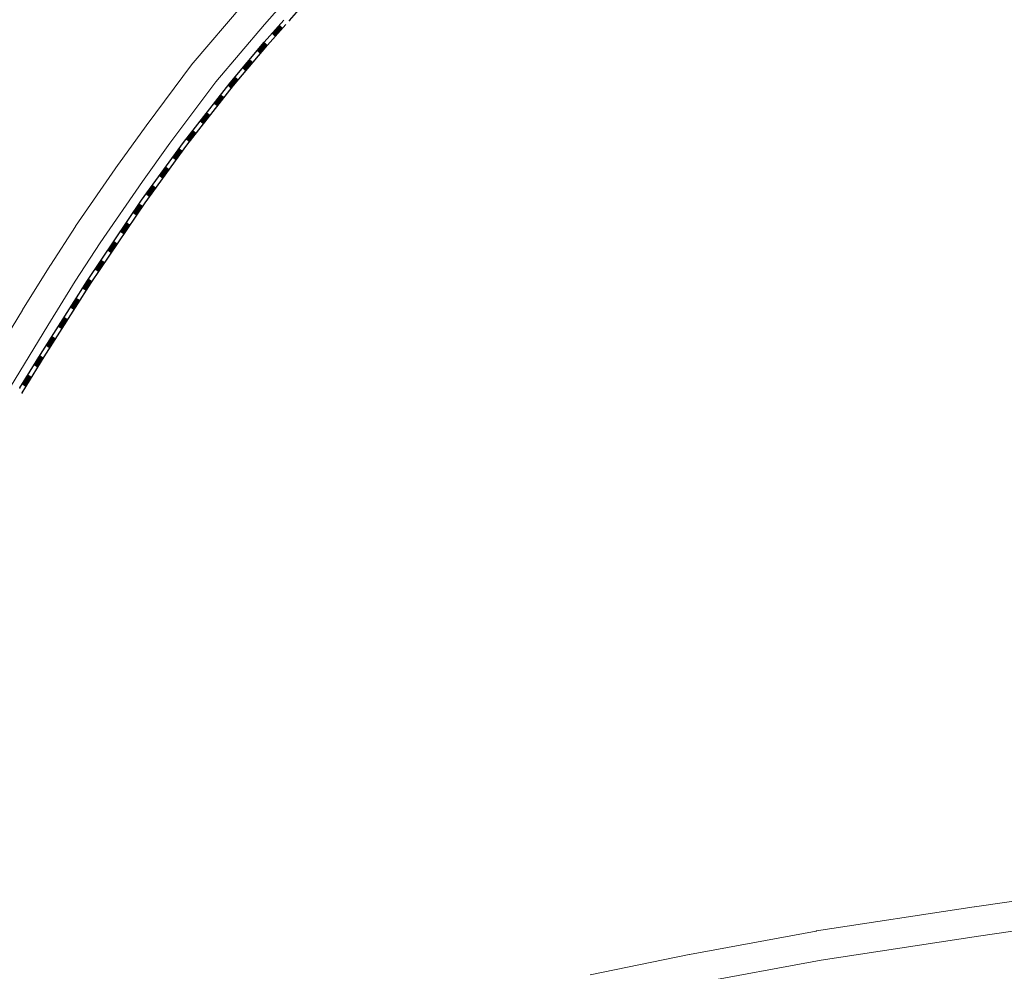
# Model space of a CAD drawing. Header units: metres. Extents: x 123819 to 142731, y 393440 to 405763.
# Tile 329 of 346: x 138387 to 138821, y 401419 to 401839. Entities that reach past the tile are written whole.
import ezdxf

# ---------------------------------------------------------------- set-up
doc = ezdxf.new("R2010")
doc.units = ezdxf.units.M
doc.header["$MEASUREMENT"] = 0
doc.layers.add('gs-knt-spoorlijn', color=7, linetype='Continuous', lineweight=30)
doc.layers.add('gs-knt-wegen algemeen', color=7, linetype='Continuous', lineweight=0)

msp = doc.modelspace()

# ---------------------------------------------------------------- linework, layer by layer
at = {"layer": 'gs-knt-spoorlijn', "color": 7, "linetype": 'Continuous'}
for p, q in [((138497.84, 401832.51), (138501.16, 401836.25)), ((138497.99, 401832.38), (138501.31, 401836.12)), ((138498.14, 401832.25), (138501.46, 401835.98)), ((138498.29, 401832.11), (138501.61, 401835.85)), ((138498.44, 401831.98), (138501.76, 401835.72)), ((138498.58, 401831.85), (138501.91, 401835.58)), ((138498.73, 401831.72), (138502.06, 401835.45)), ((138498.88, 401831.58), (138502.21, 401835.32)), ((138499.03, 401831.45), (138502.36, 401835.19)), ((138491.28, 401824.93), (138494.5, 401828.76)), ((138491.44, 401824.8), (138494.65, 401828.63)), ((138491.59, 401824.67), (138494.8, 401828.5)), ((138491.74, 401824.54), (138494.96, 401828.38)), ((138491.9, 401824.42), (138495.11, 401828.25)), ((138492.05, 401824.29), (138495.26, 401828.12)), ((138492.2, 401824.16), (138495.42, 401827.99)), ((138492.36, 401824.03), (138495.57, 401827.86)), ((138492.51, 401823.9), (138495.72, 401827.73)), ((138484.86, 401817.27), (138488.07, 401821.1)), ((138485.01, 401817.14), (138488.22, 401820.97)), ((138485.16, 401817.01), (138488.38, 401820.84)), ((138485.32, 401816.88), (138488.53, 401820.71)), ((138485.47, 401816.75), (138488.68, 401820.59)), ((138485.62, 401816.63), (138488.84, 401820.46)), ((138485.78, 401816.5), (138488.99, 401820.33)), ((138485.93, 401816.37), (138489.14, 401820.2)), ((138486.08, 401816.24), (138489.3, 401820.07)), ((138478.43, 401809.61), (138481.64, 401813.44)), ((138478.58, 401809.48), (138481.8, 401813.31)), ((138478.74, 401809.35), (138481.95, 401813.18)), ((138478.89, 401809.22), (138482.1, 401813.05)), ((138479.04, 401809.09), (138482.26, 401812.92)), ((138479.2, 401808.97), (138482.41, 401812.8)), ((138479.35, 401808.84), (138482.56, 401812.67)), ((138479.5, 401808.71), (138482.72, 401812.54)), ((138479.66, 401808.58), (138482.87, 401812.41)), ((138472.31, 401801.66), (138475.38, 401805.61)), ((138472.47, 401801.54), (138475.54, 401805.48)), ((138472.62, 401801.42), (138475.7, 401805.36)), ((138472.78, 401801.3), (138475.86, 401805.24)), ((138472.94, 401801.17), (138476.01, 401805.12)), ((138473.1, 401801.05), (138476.17, 401804.99)), ((138473.25, 401800.93), (138476.33, 401804.87)), ((138473.41, 401800.8), (138476.49, 401804.75)), ((138473.57, 401800.68), (138476.64, 401804.62)), ((138466.16, 401793.78), (138469.23, 401797.72)), ((138466.32, 401793.66), (138469.39, 401797.6)), ((138466.47, 401793.53), (138469.55, 401797.48)), ((138466.63, 401793.41), (138469.71, 401797.35)), ((138466.79, 401793.29), (138469.86, 401797.23)), ((138466.95, 401793.16), (138470.02, 401797.11)), ((138467.11, 401793.04), (138470.18, 401796.98)), ((138467.26, 401792.92), (138470.34, 401796.86)), ((138467.42, 401792.79), (138470.5, 401796.74)), ((138460.01, 401785.89), (138463.08, 401789.84)), ((138460.17, 401785.77), (138463.24, 401789.71)), ((138460.32, 401785.65), (138463.4, 401789.59)), ((138460.48, 401785.52), (138463.56, 401789.47)), ((138460.64, 401785.4), (138463.72, 401789.34)), ((138460.8, 401785.28), (138463.87, 401789.22)), ((138460.96, 401785.15), (138464.03, 401789.1)), ((138461.11, 401785.03), (138464.19, 401788.97)), ((138461.27, 401784.91), (138464.35, 401788.85)), ((138454.08, 401777.81), (138457.01, 401781.86)), ((138454.24, 401777.69), (138457.17, 401781.74)), ((138454.4, 401777.57), (138457.33, 401781.63)), ((138454.56, 401777.46), (138457.49, 401781.51)), ((138454.72, 401777.34), (138457.66, 401781.39)), ((138454.89, 401777.22), (138457.82, 401781.27)), ((138455.05, 401777.11), (138457.98, 401781.16)), ((138455.21, 401776.99), (138458.14, 401781.04)), ((138455.37, 401776.87), (138458.3, 401780.92)), ((138448.21, 401769.71), (138451.14, 401773.76)), ((138448.38, 401769.59), (138451.31, 401773.64)), ((138448.54, 401769.47), (138451.47, 401773.52)), ((138448.7, 401769.36), (138451.63, 401773.41)), ((138448.86, 401769.24), (138451.79, 401773.29)), ((138449.02, 401769.12), (138451.95, 401773.17)), ((138449.19, 401769), (138452.12, 401773.06)), ((138449.35, 401768.89), (138452.28, 401772.94)), ((138449.51, 401768.77), (138452.44, 401772.82)), ((138442.35, 401761.61), (138445.28, 401765.66)), ((138442.51, 401761.49), (138445.44, 401765.54)), ((138442.68, 401761.37), (138445.61, 401765.42)), ((138442.84, 401761.25), (138445.77, 401765.31)), ((138443, 401761.14), (138445.93, 401765.19)), ((138443.16, 401761.02), (138446.09, 401765.07)), ((138443.32, 401760.9), (138446.25, 401764.95)), ((138443.49, 401760.79), (138446.42, 401764.84)), ((138443.65, 401760.67), (138446.58, 401764.72)), ((138436.66, 401753.36), (138439.45, 401757.5)), ((138436.82, 401753.24), (138439.62, 401757.39)), ((138436.99, 401753.13), (138439.78, 401757.28)), ((138437.15, 401753.02), (138439.95, 401757.17)), ((138437.32, 401752.91), (138440.12, 401757.05)), ((138437.49, 401752.8), (138440.28, 401756.94)), ((138437.65, 401752.69), (138440.45, 401756.83)), ((138437.82, 401752.57), (138440.61, 401756.72)), ((138437.98, 401752.46), (138440.78, 401756.61)), ((138431.06, 401745.07), (138433.86, 401749.21)), ((138431.23, 401744.95), (138434.03, 401749.1)), ((138431.4, 401744.84), (138434.19, 401748.99)), ((138431.56, 401744.73), (138434.36, 401748.88)), ((138431.73, 401744.62), (138434.52, 401748.76)), ((138431.89, 401744.51), (138434.69, 401748.65)), ((138432.06, 401744.4), (138434.85, 401748.54)), ((138432.22, 401744.28), (138435.02, 401748.43)), ((138432.39, 401744.17), (138435.19, 401748.32)), ((138425.47, 401736.78), (138428.27, 401740.92)), ((138425.64, 401736.66), (138428.43, 401740.81)), ((138425.8, 401736.55), (138428.6, 401740.7)), ((138425.97, 401736.44), (138428.76, 401740.59)), ((138426.13, 401736.33), (138428.93, 401740.47)), ((138426.3, 401736.22), (138429.1, 401740.36)), ((138426.47, 401736.11), (138429.26, 401740.25)), ((138426.63, 401735.99), (138429.43, 401740.14)), ((138426.8, 401735.88), (138429.59, 401740.03)), ((138419.88, 401728.49), (138422.67, 401732.63)), ((138420.04, 401728.37), (138422.84, 401732.52)), ((138420.21, 401728.26), (138423.01, 401732.41)), ((138420.38, 401728.15), (138423.17, 401732.3)), ((138420.54, 401728.04), (138423.34, 401732.18)), ((138420.71, 401727.93), (138423.5, 401732.07)), ((138420.87, 401727.82), (138423.67, 401731.96)), ((138421.04, 401727.7), (138423.84, 401731.85)), ((138421.2, 401727.59), (138424, 401731.74)), ((138414.37, 401720.12), (138417.05, 401724.34)), ((138414.54, 401720.01), (138417.22, 401724.23)), ((138414.71, 401719.9), (138417.39, 401724.12)), ((138414.87, 401719.8), (138417.56, 401724.02)), ((138415.04, 401719.69), (138417.73, 401723.91)), ((138415.21, 401719.58), (138417.89, 401723.8)), ((138415.38, 401719.47), (138418.06, 401723.69)), ((138415.55, 401719.37), (138418.23, 401723.59)), ((138415.72, 401719.26), (138418.4, 401723.48)), ((138409, 401711.68), (138411.68, 401715.9)), ((138409.17, 401711.57), (138411.85, 401715.79)), ((138409.34, 401711.46), (138412.02, 401715.68)), ((138409.51, 401711.36), (138412.19, 401715.58)), ((138409.68, 401711.25), (138412.36, 401715.47)), ((138409.85, 401711.14), (138412.53, 401715.36)), ((138410.01, 401711.04), (138412.7, 401715.25)), ((138410.18, 401710.93), (138412.87, 401715.15)), ((138410.35, 401710.82), (138413.03, 401715.04)), ((138403.64, 401703.24), (138406.32, 401707.46)), ((138403.8, 401703.13), (138406.49, 401707.35)), ((138403.97, 401703.03), (138406.66, 401707.25)), ((138404.14, 401702.92), (138406.82, 401707.14)), ((138404.31, 401702.81), (138406.99, 401707.03)), ((138404.48, 401702.7), (138407.16, 401706.92)), ((138404.65, 401702.6), (138407.33, 401706.82)), ((138404.82, 401702.49), (138407.5, 401706.71)), ((138404.99, 401702.38), (138407.67, 401706.6)), ((138398.27, 401694.8), (138400.95, 401699.02)), ((138398.44, 401694.7), (138401.12, 401698.91)), ((138398.61, 401694.59), (138401.29, 401698.81)), ((138398.78, 401694.48), (138401.46, 401698.7)), ((138398.94, 401694.37), (138401.63, 401698.59)), ((138399.11, 401694.27), (138401.8, 401698.49)), ((138399.28, 401694.16), (138401.97, 401698.38)), ((138399.45, 401694.05), (138402.13, 401698.27)), ((138399.62, 401693.94), (138402.3, 401698.16)), ((138392.97, 401686.31), (138395.59, 401690.57)), ((138393.14, 401686.21), (138395.76, 401690.47)), ((138393.31, 401686.1), (138395.93, 401690.36)), ((138393.48, 401686), (138396.1, 401690.26)), ((138393.65, 401685.89), (138396.27, 401690.15)), ((138393.82, 401685.79), (138396.44, 401690.05)), ((138393.99, 401685.68), (138396.61, 401689.94)), ((138394.16, 401685.58), (138396.78, 401689.84)), ((138394.33, 401685.47), (138396.95, 401689.73)), ((138387.72, 401677.8), (138390.34, 401682.05)), ((138387.89, 401677.69), (138390.52, 401681.95)), ((138388.07, 401677.59), (138390.69, 401681.84)), ((138388.24, 401677.48), (138390.86, 401681.74)), ((138388.41, 401677.38), (138391.03, 401681.63)), ((138388.58, 401677.27), (138391.2, 401681.53)), ((138388.75, 401677.17), (138391.37, 401681.42)), ((138388.92, 401677.06), (138391.54, 401681.32)), ((138389.09, 401676.96), (138391.71, 401681.21))]:
    msp.add_line(p, q, dxfattribs=at)
at = {"layer": 'gs-knt-spoorlijn', "color": 7, "linetype": 'Continuous', "flags": 128}
for points in [[(138505.5, 401838.44), (138511.74, 401845.46), (138519.76, 401854.14), (138529.24, 401864.06), (138547.21, 401881.97), (138562.16, 401895.97), (138583.08, 401914.59), (138600.99, 401929.43), (138620.1, 401944.56), (138643.95, 401962.2), (138655.46, 401970.01)], [(138386.56, 401676.31), (138395.62, 401691.03), (138416.41, 401723.72), (138440.27, 401759.09), (138458.68, 401784.53), (138479.29, 401810.96), (138494.27, 401828.82), (138502.96, 401838.59)], [(138387.59, 401674.17), (138397.32, 401689.97), (138418.08, 401722.62), (138441.91, 401757.94), (138460.27, 401783.32), (138480.84, 401809.7), (138495.78, 401827.51), (138503.84, 401836.57)]]:
    msp.add_lwpolyline(points, dxfattribs=at)
at = {"layer": 'gs-knt-spoorlijn', "color": 7, "linetype": 'Continuous'}
for p in [(138505.5, 401838.44), (138386.56, 401676.31), (138387.59, 401674.17)]:
    msp.add_point(p, dxfattribs=at)
at = {"layer": 'gs-knt-wegen algemeen', "color": 7, "linetype": 'Continuous', "flags": 128}
for points in [[(138513.1, 401857.95), (138494.48, 401836.57), (138473.08, 401811.4), (138452.78, 401784.24), (138440.65, 401767.41), (138421.95, 401740.28), (138411.02, 401723.37), (138398.9, 401703.85), (138365.43, 401649.02)], [(138354.33, 401655.82), (138387.8, 401710.65), (138387.82, 401710.7), (138399.99, 401730.29), (138400.06, 401730.39), (138411.07, 401747.43), (138411.18, 401747.59), (138429.97, 401774.85), (138430.05, 401774.97), (138442.26, 401791.9), (138442.32, 401791.98), (138462.77, 401819.36), (138462.9, 401819.52), (138463.03, 401819.68), (138484.59, 401845.04)], [(138638.07, 401417.36), (138681.76, 401426.31), (138681.89, 401426.33), (138737.7, 401436.62), (138737.89, 401436.65), (138807.46, 401447.27), (138807.51, 401447.27), (138909.46, 401462.04)], [(138911.34, 401449.16), (138809.4, 401434.39), (138739.96, 401423.79), (138684.31, 401413.54)]]:
    msp.add_lwpolyline(points, dxfattribs=at)

doc.saveas('drawing.dxf')
